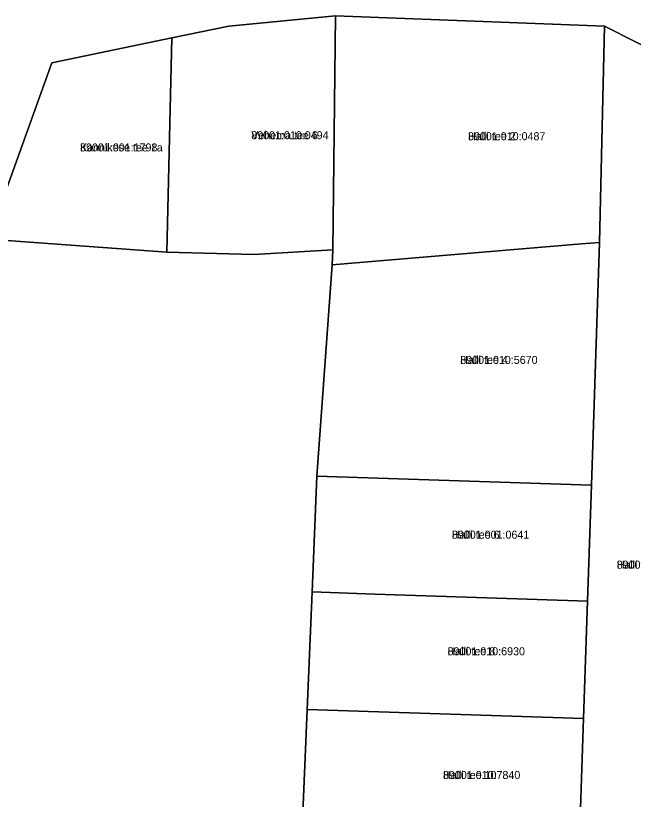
# Model space of a CAD drawing. Extents: x 526849 to 562296, y 6591741 to 6618546.
# Drawn here: x 547823.2 to 547939, y 6596254.7 to 6596401.6 of the extents above; entities that cross this region are included whole.
import ezdxf

# ---------------------------------------------------------------- set-up
doc = ezdxf.new("R2010")
doc.units = 0
for name, color, linetype in [('L_AADRESS', 7, 'Continuous'), ('PIIR', 7, 'Continuous'), ('TUNNUS', 7, 'Continuous')]:
    doc.layers.add(name, color=color, linetype=linetype)

msp = doc.modelspace()

# ---------------------------------------------------------------- linework, layer by layer
at = {"layer": 'PIIR'}
for points in [[(547945.49, 6596393.62), (547933.66, 6596399.62), (547883.21, 6596401.58), (547863.19, 6596399.64), (547852.5, 6596397.41), (547830, 6596392.73), (547818.08, 6596359.67)], [(547706.39, 6596096.06), (547678.12, 6596135.41), (547705.14, 6596168.88), (547751.73, 6596185.38), (547765.81, 6596222.42), (547774.28, 6596244.68), (547784.51, 6596273.18), (547786.25, 6596291.35), (547816.28, 6596354.76), (547818.08, 6596359.67), (547851.56, 6596357.26), (547867.85, 6596356.78), (547882.68, 6596357.65), (547882.59, 6596354.87), (547879.67, 6596315.25), (547878.79, 6596293.54), (547877.89, 6596271.47), (547876.9, 6596247.63), (547875.48, 6596216.32), (547874.71, 6596199.06), (547874.51, 6596195.05), (547877.57, 6596194.93), (547877.34, 6596152.04), (547875.55, 6596092.04)]]:
    msp.add_lwpolyline(points, dxfattribs=at)
for points in [[(547863.19, 6596399.64), (547883.21, 6596401.58), (547882.68, 6596357.65), (547867.85, 6596356.78), (547851.56, 6596357.26), (547852.5, 6596397.41)], [(547933.66, 6596399.62), (547932.7, 6596359.06), (547929.3, 6596358.78), (547882.59, 6596354.87), (547882.68, 6596357.65), (547883.21, 6596401.58)], [(547932.7, 6596359.06), (547933.66, 6596399.62), (547945.49, 6596393.62), (547944.42, 6596351.23), (547943.56, 6596324.88), (547942.96, 6596307.14), (547942.07, 6596280.58), (547941.8, 6596272.12), (547940.26, 6596226.11), (547939.3, 6596197.22), (547926.35, 6596197.63), (547927.86, 6596214.28), (547928.9, 6596245.47), (547929.71, 6596269.8), (547930.45, 6596291.8), (547931.17, 6596313.53)], [(547851.56, 6596357.26), (547818.08, 6596359.67), (547830, 6596392.73), (547852.5, 6596397.41)], [(547929.3, 6596358.78), (547932.7, 6596359.06), (547931.17, 6596313.53), (547879.67, 6596315.25), (547882.59, 6596354.87)], [(547878.79, 6596293.54), (547879.67, 6596315.25), (547931.17, 6596313.53), (547930.45, 6596291.8), (547911.55, 6596292.45), (547890.56, 6596293.15)], [(547890.56, 6596293.15), (547911.55, 6596292.45), (547930.45, 6596291.8), (547929.71, 6596269.8), (547877.89, 6596271.47), (547878.79, 6596293.54)], [(547877.89, 6596271.47), (547929.71, 6596269.8), (547928.9, 6596245.47), (547876.9, 6596247.63)]]:
    msp.add_lwpolyline(points, close=True, dxfattribs=at)

# ---------------------------------------------------------------- texts
at = {"layer": 'L_AADRESS'}
for s, p in [('Vehema tee 6', (547867.39, 6596378.42)), ('Halli tee 2', (547908.04, 6596378.23)), ('Kannikese tee 1a', (547835.29, 6596376.13)), ('Halli tee 4', (547906.58, 6596336.29)), ('Halli tee 6', (547905.02, 6596303.53)), ('Halli tee', (547935.92, 6596297.9)), ('Halli tee 8', (547904.21, 6596281.67)), ('Halli tee 10', (547903.34, 6596258.47))]:
    msp.add_text(s, height=1.5, dxfattribs=at).set_placement(p)
at = {"layer": 'TUNNUS'}
for s, p in [('89001:010:0494', (547867.39, 6596378.42)), ('89001:010:0487', (547908.04, 6596378.23)), ('89001:001:1798', (547835.29, 6596376.13)), ('89001:010:5670', (547906.58, 6596336.29)), ('89001:001:0641', (547905.02, 6596303.53)), ('89001:010:3591', (547935.92, 6596297.9)), ('89001:010:6930', (547904.21, 6596281.67)), ('89001:010:7840', (547903.34, 6596258.47))]:
    msp.add_text(s, height=1.5, dxfattribs=at).set_placement(p)

doc.saveas('drawing.dxf')
